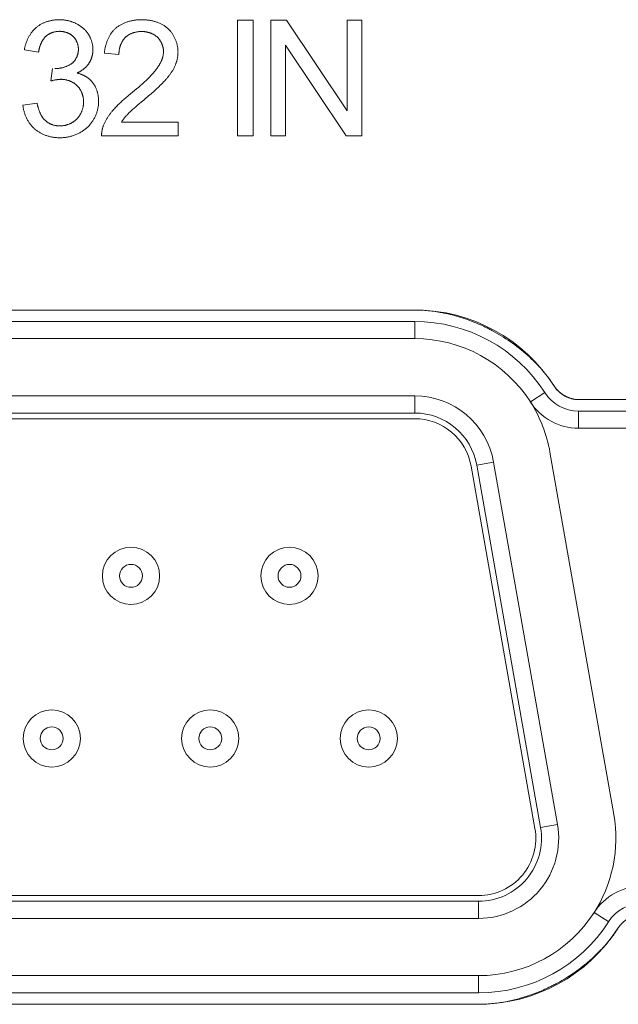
# Model space of a CAD drawing. Header units: millimetres. Extents: x 3925 to 5043, y -86 to 778.
# Tile 277 of 325: x 4814.12 to 4816.73, y 373.09 to 377.4. Entities that reach past the tile are written whole.
import ezdxf

# ---------------------------------------------------------------- set-up
doc = ezdxf.new("R2010")
doc.units = ezdxf.units.MM
doc.header["$LTSCALE"] = 46.255
for name, color, linetype in [('792-87203-MODXF_CONTINUOUS_LINE', 7, 'CONTINUOUS'), ('H30-IO-SHIELDXF_CONTINUOUS_LINE', 7, 'CONTINUOUS'), ('H30K-IO-LABEDXF_CONTINUOUS_LINE', 7, 'CONTINUOUS'), ('H30K-REAR-CODXF_CONTINUOUS_LINE', 7, 'CONTINUOUS'), ('LABEL-IO-H30DXF_CONTINUOUS_LINE', 7, 'CONTINUOUS')]:
    doc.layers.add(name, color=color, linetype=linetype)

msp = doc.modelspace()

# ---------------------------------------------------------------- linework, layer by layer
at = {"layer": '792-87203-MODXF_CONTINUOUS_LINE', "color": 7, "linetype": 'Continuous', "lineweight": 0}
for p, q in [((4815.8448, 375.7523), (4812.6729, 375.7523)), ((4815.8448, 375.6773), (4815.8448, 375.7523)), ((4815.8448, 375.6773), (4812.6729, 375.6773)), ((4812.6729, 375.6523), (4815.8448, 375.6523)), ((4816.1156, 375.45), (4816.1895, 375.463)), ((4816.4685, 373.8805), (4816.1895, 375.463)), ((4816.091, 375.4457), (4816.37, 373.8632)), ((4816.3947, 373.8675), (4816.1156, 375.45)), ((4816.3947, 373.8675), (4816.4685, 373.8805)), ((4816.1238, 373.5698), (4812.3938, 373.5698)), ((4812.3938, 373.5448), (4816.1238, 373.5448)), ((4816.1238, 373.5448), (4816.1238, 373.4698)), ((4812.3938, 373.4698), (4816.1238, 373.4698))]:
    msp.add_line(p, q, dxfattribs=at)
for centre, radius in [((4814.6051, 374.966), 0.125), ((4815.2976, 374.966), 0.125), ((4814.6051, 374.966), 0.05), ((4815.2976, 374.966), 0.05), ((4814.2588, 374.256), 0.125), ((4814.9513, 374.256), 0.125), ((4815.6438, 374.256), 0.125), ((4814.2588, 374.256), 0.05), ((4814.9513, 374.256), 0.05), ((4815.6438, 374.256), 0.05)]:
    msp.add_circle(centre, radius, dxfattribs=at)
for centre, radius, start, end in [((4815.8448, 375.4023), 0.35, 10, 90), ((4815.8448, 375.4023), 0.275, 10, 90), ((4815.8448, 375.4023), 0.25, 10, 90), ((4816.1238, 373.8198), 0.35, 270, 10), ((4816.1238, 373.8198), 0.275, 270, 10), ((4816.1238, 373.8198), 0.25, 270, 10)]:
    msp.add_arc(centre, radius, start, end, dxfattribs=at)
at = {"layer": 'H30-IO-SHIELDXF_CONTINUOUS_LINE', "color": 7, "linetype": 'Continuous', "lineweight": 0}
msp.add_line((4816.4357, 375.5064), (4816.7147, 373.9239), dxfattribs=at)
for centre, start, end in [((4815.8448, 375.4023), 10, 32.7355), ((4816.1238, 373.8198), 326.7158, 10)]:
    msp.add_arc(centre, 0.6, start, end, dxfattribs=at)
at = {"layer": 'H30K-IO-LABEDXF_CONTINUOUS_LINE', "color": 7, "linetype": 'Continuous', "lineweight": 0}
for p, q in [((4815.0711, 376.8881), (4815.0711, 377.3933)), ((4815.0711, 377.3933), (4815.1382, 377.3933)), ((4815.1382, 377.3933), (4815.1382, 376.8881)), ((4815.216, 376.8881), (4815.216, 377.3933)), ((4815.216, 377.3933), (4815.2846, 377.3933)), ((4815.2846, 377.3933), (4815.5497, 376.9967)), ((4815.5497, 376.9967), (4815.5497, 377.3933)), ((4815.5497, 377.3933), (4815.6139, 377.3933)), ((4815.6139, 377.3933), (4815.6139, 376.8881)), ((4814.2012, 377.2529), (4814.1391, 377.2641)), ((4815.2802, 377.2846), (4815.2802, 376.8881)), ((4815.5452, 376.8881), (4815.2802, 377.2846)), ((4814.5522, 377.243), (4814.4887, 377.2493)), ((4814.2551, 377.128), (4814.2621, 377.1823)), ((4814.6294, 377.0935), (4814.6386, 377.1012)), ((4814.6926, 377.0714), (4814.6822, 377.0624)), ((4814.1327, 377.0221), (4814.1948, 377.0306)), ((4814.6354, 377.0231), (4814.628, 377.0169)), ((4814.5632, 376.9474), (4814.8112, 376.9474)), ((4814.8112, 376.9474), (4814.8112, 376.8881)), ((4814.8112, 376.8881), (4814.4767, 376.8881)), ((4815.1382, 376.8881), (4815.0711, 376.8881)), ((4815.2802, 376.8881), (4815.216, 376.8881)), ((4815.6139, 376.8881), (4815.5452, 376.8881)), ((4812.6729, 376.1272), (4815.8448, 376.1272)), ((4816.5604, 375.7359), (4817.3826, 375.7359)), ((4816.1239, 373.0947), (4812.3939, 373.0947))]:
    msp.add_line(p, q, dxfattribs=at)
for points in [[(4814.1908, 377.361), (4814.1932, 377.363), (4814.1957, 377.365), (4814.1982, 377.3668), (4814.2007, 377.3687), (4814.2034, 377.3704), (4814.206, 377.3721), (4814.2087, 377.3737), (4814.2115, 377.3753), (4814.2143, 377.3768), (4814.2171, 377.3783), (4814.2199, 377.3797), (4814.2228, 377.381), (4814.2258, 377.3823), (4814.2287, 377.3835), (4814.2317, 377.3847), (4814.2347, 377.3858), (4814.2378, 377.3868), (4814.2409, 377.3878), (4814.2439, 377.3887), (4814.247, 377.3896), (4814.2502, 377.3904), (4814.2533, 377.3911), (4814.2564, 377.3918), (4814.2596, 377.3924), (4814.2627, 377.393), (4814.2659, 377.3935), (4814.2691, 377.3939), (4814.2722, 377.3943), (4814.2754, 377.3946), (4814.2786, 377.3949), (4814.2817, 377.3951), (4814.2849, 377.3953), (4814.288, 377.3954), (4814.2911, 377.3954)], [(4814.2911, 377.3954), (4814.294, 377.3954), (4814.2969, 377.3953), (4814.2998, 377.3952), (4814.3027, 377.395), (4814.3056, 377.3948), (4814.3086, 377.3945), (4814.3115, 377.3942), (4814.3144, 377.3938), (4814.3173, 377.3934), (4814.3202, 377.393), (4814.3231, 377.3924), (4814.3259, 377.3919), (4814.3288, 377.3913), (4814.3317, 377.3906), (4814.3345, 377.3899), (4814.3373, 377.3892), (4814.3402, 377.3883), (4814.343, 377.3875), (4814.3457, 377.3866), (4814.3485, 377.3856), (4814.3513, 377.3846), (4814.354, 377.3836), (4814.3567, 377.3825), (4814.3593, 377.3813), (4814.362, 377.3801), (4814.3646, 377.3789), (4814.3672, 377.3776)], [(4814.538, 377.358), (4814.5406, 377.3602), (4814.5432, 377.3622), (4814.5459, 377.3643), (4814.5486, 377.3662), (4814.5514, 377.3681), (4814.5543, 377.3699), (4814.5572, 377.3717), (4814.5601, 377.3734), (4814.5631, 377.375), (4814.5662, 377.3765), (4814.5692, 377.378), (4814.5723, 377.3794), (4814.5755, 377.3808), (4814.5787, 377.3821), (4814.5819, 377.3833), (4814.5852, 377.3845), (4814.5884, 377.3856), (4814.5917, 377.3866), (4814.5951, 377.3876), (4814.5984, 377.3885), (4814.6018, 377.3894), (4814.6052, 377.3902), (4814.6086, 377.3909), (4814.612, 377.3916), (4814.6154, 377.3922), (4814.6188, 377.3928), (4814.6222, 377.3933), (4814.6257, 377.3937), (4814.6291, 377.3941), (4814.6325, 377.3944), (4814.636, 377.3947), (4814.6394, 377.395), (4814.6428, 377.3951), (4814.6462, 377.3953), (4814.6496, 377.3954), (4814.6529, 377.3954)], [(4814.6529, 377.3954), (4814.6562, 377.3954), (4814.6595, 377.3953), (4814.6629, 377.3951), (4814.6662, 377.3949), (4814.6696, 377.3947), (4814.673, 377.3944), (4814.6763, 377.394), (4814.6797, 377.3936), (4814.6831, 377.3932), (4814.6865, 377.3926), (4814.6898, 377.392), (4814.6932, 377.3914), (4814.6965, 377.3907), (4814.6999, 377.3899), (4814.7032, 377.3891), (4814.7065, 377.3882), (4814.7098, 377.3873), (4814.7131, 377.3863), (4814.7163, 377.3852), (4814.7195, 377.3841), (4814.7227, 377.3829), (4814.7259, 377.3816), (4814.729, 377.3803), (4814.7321, 377.3789), (4814.7352, 377.3775), (4814.7382, 377.376), (4814.7411, 377.3744), (4814.7441, 377.3728), (4814.747, 377.3711), (4814.7498, 377.3693), (4814.7526, 377.3675), (4814.7553, 377.3656), (4814.758, 377.3636), (4814.7606, 377.3615), (4814.7631, 377.3594), (4814.7656, 377.3573), (4814.768, 377.355)], [(4814.1391, 377.2641), (4814.1397, 377.2672), (4814.1403, 377.2703), (4814.141, 377.2734), (4814.1418, 377.2765), (4814.1426, 377.2796), (4814.1434, 377.2827), (4814.1443, 377.2858), (4814.1453, 377.2888), (4814.1463, 377.2919), (4814.1473, 377.2949), (4814.1485, 377.298), (4814.1496, 377.301), (4814.1508, 377.304), (4814.1521, 377.307), (4814.1534, 377.3099), (4814.1548, 377.3128), (4814.1562, 377.3157), (4814.1577, 377.3186), (4814.1592, 377.3215), (4814.1608, 377.3243), (4814.1625, 377.327), (4814.1642, 377.3298), (4814.1659, 377.3325), (4814.1677, 377.3351), (4814.1695, 377.3377), (4814.1714, 377.3403), (4814.1734, 377.3428), (4814.1754, 377.3453), (4814.1774, 377.3477), (4814.1795, 377.3501), (4814.1817, 377.3524), (4814.1839, 377.3546), (4814.1861, 377.3568), (4814.1885, 377.359), (4814.1908, 377.361)], [(4814.3672, 377.3776), (4814.3693, 377.3765), (4814.3714, 377.3754), (4814.3736, 377.3742), (4814.3756, 377.373), (4814.3777, 377.3717), (4814.3798, 377.3704), (4814.3818, 377.3691), (4814.3838, 377.3677), (4814.3858, 377.3663), (4814.3878, 377.3649), (4814.3897, 377.3634), (4814.3916, 377.3619), (4814.3935, 377.3603), (4814.3954, 377.3588), (4814.3972, 377.3572), (4814.399, 377.3555), (4814.4008, 377.3538), (4814.4025, 377.3521), (4814.4043, 377.3504), (4814.4059, 377.3486), (4814.4076, 377.3468), (4814.4092, 377.345), (4814.4107, 377.3431), (4814.4122, 377.3413), (4814.4137, 377.3394), (4814.4152, 377.3374), (4814.4166, 377.3355), (4814.4179, 377.3335), (4814.4192, 377.3314), (4814.4205, 377.3294)], [(4814.4887, 377.2493), (4814.4891, 377.2525), (4814.4894, 377.2556), (4814.4898, 377.2588), (4814.4903, 377.2619), (4814.4908, 377.2651), (4814.4914, 377.2683), (4814.492, 377.2714), (4814.4927, 377.2746), (4814.4934, 377.2777), (4814.4942, 377.2809), (4814.495, 377.2841), (4814.4959, 377.2872), (4814.4968, 377.2903), (4814.4978, 377.2934), (4814.4988, 377.2965), (4814.4999, 377.2996), (4814.5011, 377.3026), (4814.5023, 377.3057), (4814.5035, 377.3087), (4814.5048, 377.3117), (4814.5062, 377.3146), (4814.5076, 377.3175), (4814.5091, 377.3204), (4814.5106, 377.3232), (4814.5122, 377.326), (4814.5139, 377.3288), (4814.5156, 377.3315), (4814.5173, 377.3342), (4814.5191, 377.3368), (4814.521, 377.3394), (4814.5229, 377.3419), (4814.5249, 377.3444), (4814.5269, 377.3468), (4814.529, 377.3492), (4814.5312, 377.3515), (4814.5334, 377.3537), (4814.5357, 377.3559), (4814.538, 377.358)], [(4814.768, 377.355), (4814.7702, 377.3529), (4814.7724, 377.3506), (4814.7746, 377.3483), (4814.7766, 377.346), (4814.7786, 377.3435), (4814.7806, 377.3411), (4814.7825, 377.3385), (4814.7844, 377.3359), (4814.7862, 377.3333), (4814.7879, 377.3306), (4814.7896, 377.3279), (4814.7912, 377.3251), (4814.7928, 377.3223), (4814.7943, 377.3195), (4814.7958, 377.3166), (4814.7971, 377.3137), (4814.7985, 377.3107), (4814.7997, 377.3077), (4814.8009, 377.3047), (4814.802, 377.3017), (4814.8031, 377.2986), (4814.8041, 377.2956), (4814.805, 377.2925), (4814.8059, 377.2894), (4814.8067, 377.2863), (4814.8074, 377.2832), (4814.808, 377.28), (4814.8086, 377.2769), (4814.8091, 377.2737), (4814.8095, 377.2706), (4814.8098, 377.2675), (4814.8101, 377.2643), (4814.8103, 377.2612), (4814.8104, 377.2581), (4814.8105, 377.255)], [(4814.2322, 377.3216), (4814.2308, 377.3202), (4814.2293, 377.3187), (4814.228, 377.3172), (4814.2266, 377.3157), (4814.2253, 377.3141), (4814.224, 377.3125), (4814.2228, 377.3109), (4814.2216, 377.3092), (4814.2205, 377.3075), (4814.2194, 377.3058), (4814.2183, 377.304), (4814.2172, 377.3022), (4814.2162, 377.3004), (4814.2152, 377.2986), (4814.2143, 377.2967), (4814.2134, 377.2949), (4814.2125, 377.293), (4814.2117, 377.291), (4814.2108, 377.2891), (4814.2101, 377.2872), (4814.2093, 377.2852), (4814.2086, 377.2832), (4814.2079, 377.2812), (4814.2072, 377.2792), (4814.2066, 377.2772), (4814.206, 377.2752), (4814.2054, 377.2732), (4814.2049, 377.2712), (4814.2044, 377.2691), (4814.2039, 377.2671), (4814.2034, 377.265), (4814.203, 377.263), (4814.2026, 377.261), (4814.2022, 377.2589), (4814.2018, 377.2569), (4814.2015, 377.2549), (4814.2012, 377.2529)], [(4814.2926, 377.3446), (4814.2908, 377.3446), (4814.2889, 377.3445), (4814.2871, 377.3444), (4814.2852, 377.3443), (4814.2833, 377.3441), (4814.2815, 377.3439), (4814.2796, 377.3436), (4814.2777, 377.3433), (4814.2758, 377.343), (4814.274, 377.3426), (4814.2721, 377.3422), (4814.2703, 377.3418), (4814.2684, 377.3413), (4814.2666, 377.3408), (4814.2647, 377.3402), (4814.2629, 377.3396), (4814.2611, 377.339), (4814.2593, 377.3383), (4814.2575, 377.3376), (4814.2558, 377.3369), (4814.254, 377.3361), (4814.2523, 377.3353), (4814.2506, 377.3345), (4814.2489, 377.3336), (4814.2473, 377.3327), (4814.2456, 377.3317), (4814.244, 377.3307), (4814.2424, 377.3297), (4814.2409, 377.3287), (4814.2394, 377.3276), (4814.2379, 377.3265), (4814.2364, 377.3253), (4814.235, 377.3241), (4814.2336, 377.3229), (4814.2322, 377.3216)], [(4814.3523, 377.3222), (4814.351, 377.3234), (4814.3497, 377.3246), (4814.3483, 377.3258), (4814.3469, 377.3269), (4814.3455, 377.328), (4814.344, 377.329), (4814.3426, 377.33), (4814.341, 377.331), (4814.3395, 377.332), (4814.3379, 377.3329), (4814.3364, 377.3337), (4814.3348, 377.3346), (4814.3331, 377.3354), (4814.3315, 377.3362), (4814.3298, 377.3369), (4814.3281, 377.3376), (4814.3264, 377.3383), (4814.3247, 377.3389), (4814.323, 377.3396), (4814.3212, 377.3401), (4814.3195, 377.3407), (4814.3177, 377.3412), (4814.3159, 377.3416), (4814.3142, 377.3421), (4814.3124, 377.3425), (4814.3106, 377.3428), (4814.3088, 377.3432), (4814.307, 377.3435), (4814.3052, 377.3437), (4814.3034, 377.344), (4814.3016, 377.3441), (4814.2998, 377.3443), (4814.298, 377.3444), (4814.2962, 377.3445), (4814.2944, 377.3446), (4814.2926, 377.3446)], [(4814.3754, 377.2658), (4814.3754, 377.2675), (4814.3754, 377.2693), (4814.3753, 377.271), (4814.3751, 377.2728), (4814.3749, 377.2746), (4814.3747, 377.2763), (4814.3744, 377.2781), (4814.3741, 377.2799), (4814.3738, 377.2816), (4814.3734, 377.2834), (4814.373, 377.2851), (4814.3725, 377.2869), (4814.372, 377.2886), (4814.3715, 377.2904), (4814.3709, 377.2921), (4814.3703, 377.2938), (4814.3697, 377.2955), (4814.369, 377.2972), (4814.3683, 377.2988), (4814.3675, 377.3005), (4814.3667, 377.3021), (4814.3659, 377.3037), (4814.3651, 377.3053), (4814.3642, 377.3069), (4814.3633, 377.3084), (4814.3623, 377.3099), (4814.3613, 377.3114), (4814.3603, 377.3129), (4814.3592, 377.3143), (4814.3582, 377.3157), (4814.357, 377.3171), (4814.3559, 377.3184), (4814.3547, 377.3197), (4814.3535, 377.321), (4814.3523, 377.3222)], [(4814.4205, 377.3294), (4814.4217, 377.3273), (4814.4229, 377.3252), (4814.424, 377.3231), (4814.4252, 377.3209), (4814.4262, 377.3187), (4814.4273, 377.3165), (4814.4283, 377.3143), (4814.4292, 377.312), (4814.4301, 377.3097), (4814.431, 377.3074), (4814.4318, 377.3051), (4814.4326, 377.3028), (4814.4334, 377.3005), (4814.4341, 377.2981), (4814.4347, 377.2957), (4814.4353, 377.2934), (4814.4359, 377.291), (4814.4364, 377.2886), (4814.4369, 377.2862), (4814.4373, 377.2838), (4814.4377, 377.2813), (4814.438, 377.2789), (4814.4383, 377.2765), (4814.4385, 377.2741), (4814.4387, 377.2716), (4814.4388, 377.2692), (4814.4389, 377.2668), (4814.4389, 377.2644)], [(4814.5795, 377.3171), (4814.5781, 377.3156), (4814.5767, 377.314), (4814.5753, 377.3125), (4814.574, 377.3109), (4814.5727, 377.3092), (4814.5714, 377.3075), (4814.5702, 377.3058), (4814.5691, 377.3041), (4814.5679, 377.3023), (4814.5669, 377.3005), (4814.5658, 377.2986), (4814.5648, 377.2967), (4814.5639, 377.2948), (4814.5629, 377.2929), (4814.5621, 377.291), (4814.5612, 377.289), (4814.5604, 377.287), (4814.5597, 377.285), (4814.5589, 377.283), (4814.5583, 377.2809), (4814.5576, 377.2788), (4814.557, 377.2768), (4814.5564, 377.2747), (4814.5559, 377.2726), (4814.5554, 377.2705), (4814.5549, 377.2684), (4814.5545, 377.2662), (4814.5541, 377.2641), (4814.5538, 377.262), (4814.5535, 377.2599), (4814.5532, 377.2577), (4814.553, 377.2556), (4814.5528, 377.2535), (4814.5526, 377.2514), (4814.5524, 377.2493), (4814.5523, 377.2472), (4814.5523, 377.2451), (4814.5522, 377.243)], [(4814.6515, 377.3439), (4814.6494, 377.3438), (4814.6473, 377.3438), (4814.6452, 377.3437), (4814.6431, 377.3435), (4814.641, 377.3434), (4814.6389, 377.3432), (4814.6368, 377.3429), (4814.6347, 377.3426), (4814.6325, 377.3423), (4814.6304, 377.3419), (4814.6283, 377.3415), (4814.6262, 377.3411), (4814.6241, 377.3406), (4814.622, 377.3401), (4814.6199, 377.3395), (4814.6178, 377.3389), (4814.6158, 377.3383), (4814.6137, 377.3376), (4814.6117, 377.3369), (4814.6097, 377.3361), (4814.6077, 377.3353), (4814.6057, 377.3345), (4814.6038, 377.3336), (4814.6018, 377.3327), (4814.5999, 377.3317), (4814.5981, 377.3307), (4814.5962, 377.3297), (4814.5944, 377.3286), (4814.5926, 377.3275), (4814.5908, 377.3263), (4814.5891, 377.3251), (4814.5874, 377.3239), (4814.5857, 377.3226), (4814.5841, 377.3213), (4814.5826, 377.3199), (4814.581, 377.3185), (4814.5795, 377.3171)], [(4814.7205, 377.3186), (4814.719, 377.32), (4814.7175, 377.3213), (4814.7159, 377.3226), (4814.7143, 377.3239), (4814.7126, 377.3251), (4814.711, 377.3263), (4814.7092, 377.3275), (4814.7075, 377.3286), (4814.7057, 377.3297), (4814.7039, 377.3307), (4814.7021, 377.3317), (4814.7002, 377.3327), (4814.6983, 377.3336), (4814.6964, 377.3344), (4814.6945, 377.3353), (4814.6925, 377.3361), (4814.6905, 377.3368), (4814.6886, 377.3376), (4814.6865, 377.3382), (4814.6845, 377.3389), (4814.6825, 377.3395), (4814.6805, 377.3401), (4814.6784, 377.3406), (4814.6763, 377.3411), (4814.6743, 377.3415), (4814.6722, 377.3419), (4814.6701, 377.3423), (4814.668, 377.3426), (4814.666, 377.3429), (4814.6639, 377.3432), (4814.6618, 377.3434), (4814.6597, 377.3435), (4814.6577, 377.3437), (4814.6556, 377.3438), (4814.6535, 377.3438), (4814.6515, 377.3439)], [(4814.747, 377.2564), (4814.7469, 377.2583), (4814.7469, 377.2603), (4814.7467, 377.2622), (4814.7466, 377.2642), (4814.7464, 377.2661), (4814.7461, 377.2681), (4814.7458, 377.27), (4814.7454, 377.272), (4814.745, 377.2739), (4814.7446, 377.2758), (4814.7441, 377.2778), (4814.7435, 377.2797), (4814.743, 377.2816), (4814.7423, 377.2835), (4814.7417, 377.2854), (4814.741, 377.2873), (4814.7402, 377.2892), (4814.7394, 377.291), (4814.7386, 377.2928), (4814.7378, 377.2946), (4814.7369, 377.2964), (4814.7359, 377.2982), (4814.7349, 377.3), (4814.7339, 377.3017), (4814.7329, 377.3034), (4814.7318, 377.305), (4814.7307, 377.3067), (4814.7295, 377.3083), (4814.7283, 377.3099), (4814.7271, 377.3114), (4814.7259, 377.3129), (4814.7246, 377.3144), (4814.7232, 377.3158), (4814.7219, 377.3172), (4814.7205, 377.3186)], [(4814.3437, 377.2023), (4814.3451, 377.2032), (4814.3465, 377.2042), (4814.3478, 377.2053), (4814.3491, 377.2063), (4814.3504, 377.2075), (4814.3517, 377.2086), (4814.3529, 377.2098), (4814.3541, 377.2111), (4814.3553, 377.2123), (4814.3565, 377.2137), (4814.3576, 377.215), (4814.3587, 377.2164), (4814.3597, 377.2178), (4814.3607, 377.2192), (4814.3617, 377.2207), (4814.3627, 377.2222), (4814.3636, 377.2237), (4814.3645, 377.2252), (4814.3654, 377.2268), (4814.3662, 377.2284), (4814.367, 377.23), (4814.3678, 377.2316), (4814.3685, 377.2333), (4814.3692, 377.2349), (4814.3699, 377.2366), (4814.3705, 377.2383), (4814.3711, 377.24), (4814.3716, 377.2417), (4814.3721, 377.2434), (4814.3726, 377.2451), (4814.3731, 377.2468), (4814.3735, 377.2486), (4814.3738, 377.2503), (4814.3742, 377.252), (4814.3745, 377.2538), (4814.3747, 377.2555), (4814.3749, 377.2572), (4814.3751, 377.2589), (4814.3753, 377.2607), (4814.3754, 377.2624), (4814.3754, 377.2641), (4814.3754, 377.2658)], [(4814.4389, 377.2644), (4814.4389, 377.2622), (4814.4389, 377.2601), (4814.4387, 377.258), (4814.4386, 377.2558), (4814.4384, 377.2537), (4814.4382, 377.2515), (4814.4379, 377.2494), (4814.4375, 377.2472), (4814.4372, 377.2451), (4814.4368, 377.2429), (4814.4363, 377.2408), (4814.4358, 377.2387), (4814.4353, 377.2366), (4814.4347, 377.2345), (4814.4341, 377.2324), (4814.4334, 377.2303), (4814.4327, 377.2282), (4814.432, 377.2262), (4814.4312, 377.2242), (4814.4304, 377.2221), (4814.4296, 377.2201), (4814.4287, 377.2182), (4814.4278, 377.2162), (4814.4268, 377.2143), (4814.4258, 377.2124), (4814.4248, 377.2105), (4814.4237, 377.2086), (4814.4226, 377.2068), (4814.4214, 377.205)], [(4814.7177, 377.1816), (4814.719, 377.1834), (4814.7203, 377.1852), (4814.7216, 377.1871), (4814.7229, 377.1889), (4814.7242, 377.1908), (4814.7254, 377.1927), (4814.7266, 377.1947), (4814.7278, 377.1966), (4814.729, 377.1986), (4814.7301, 377.2006), (4814.7313, 377.2026), (4814.7324, 377.2046), (4814.7334, 377.2066), (4814.7345, 377.2087), (4814.7355, 377.2107), (4814.7365, 377.2128), (4814.7374, 377.2149), (4814.7383, 377.217), (4814.7392, 377.2191), (4814.74, 377.2213), (4814.7408, 377.2234), (4814.7416, 377.2255), (4814.7423, 377.2277), (4814.7429, 377.2299), (4814.7435, 377.232), (4814.7441, 377.2342), (4814.7446, 377.2364), (4814.7451, 377.2386), (4814.7455, 377.2408), (4814.7459, 377.243), (4814.7462, 377.2453), (4814.7465, 377.2475), (4814.7467, 377.2497), (4814.7468, 377.2519), (4814.7469, 377.2541), (4814.747, 377.2564)], [(4814.8105, 377.255), (4814.8104, 377.2524), (4814.8104, 377.2499), (4814.8103, 377.2473), (4814.8101, 377.2448), (4814.8099, 377.2422), (4814.8096, 377.2397), (4814.8094, 377.2372), (4814.809, 377.2346), (4814.8086, 377.2321), (4814.8082, 377.2296), (4814.8077, 377.2271), (4814.8072, 377.2245), (4814.8067, 377.222), (4814.8061, 377.2195), (4814.8055, 377.2171), (4814.8048, 377.2146), (4814.8041, 377.2121), (4814.8033, 377.2097), (4814.8025, 377.2073), (4814.8017, 377.2048), (4814.8008, 377.2024), (4814.7999, 377.2001), (4814.799, 377.1977), (4814.798, 377.1954)], [(4814.2721, 377.1816), (4814.2746, 377.1816), (4814.2772, 377.1817), (4814.2798, 377.1818), (4814.2824, 377.182), (4814.285, 377.1822), (4814.2876, 377.1825), (4814.2902, 377.1828), (4814.2927, 377.1832), (4814.2953, 377.1836), (4814.2979, 377.1841), (4814.3005, 377.1846), (4814.303, 377.1852), (4814.3056, 377.1858), (4814.3081, 377.1865), (4814.3106, 377.1872), (4814.3131, 377.188), (4814.3156, 377.1888), (4814.3181, 377.1897), (4814.3206, 377.1906), (4814.323, 377.1916), (4814.3254, 377.1926), (4814.3278, 377.1936), (4814.3301, 377.1947), (4814.3325, 377.1959), (4814.3348, 377.1971), (4814.3371, 377.1983), (4814.3393, 377.1996), (4814.3415, 377.2009), (4814.3437, 377.2023)], [(4814.4214, 377.205), (4814.4202, 377.2032), (4814.4189, 377.2014), (4814.4176, 377.1997), (4814.4163, 377.1979), (4814.4149, 377.1962), (4814.4135, 377.1946), (4814.4121, 377.1929), (4814.4106, 377.1913), (4814.409, 377.1897), (4814.4075, 377.1882), (4814.4059, 377.1867), (4814.4043, 377.1852), (4814.4026, 377.1837), (4814.4009, 377.1822), (4814.3992, 377.1808), (4814.3975, 377.1795), (4814.3958, 377.1781), (4814.394, 377.1768), (4814.3922, 377.1755), (4814.3904, 377.1742), (4814.3885, 377.173), (4814.3867, 377.1718), (4814.3848, 377.1706), (4814.3829, 377.1694), (4814.381, 377.1683), (4814.3791, 377.1673), (4814.3771, 377.1662), (4814.3752, 377.1652), (4814.3733, 377.1642), (4814.3713, 377.1632), (4814.3693, 377.1623)], [(4814.6386, 377.1012), (4814.6431, 377.1051), (4814.6477, 377.109), (4814.6522, 377.1129), (4814.6567, 377.1168), (4814.6611, 377.1208), (4814.6655, 377.1248), (4814.6699, 377.1289), (4814.6742, 377.133), (4814.6785, 377.1371), (4814.6827, 377.1413), (4814.6869, 377.1455), (4814.691, 377.1498), (4814.695, 377.1542), (4814.699, 377.1586), (4814.7029, 377.163), (4814.7067, 377.1676), (4814.7105, 377.1722), (4814.7141, 377.1768), (4814.7177, 377.1816)], [(4814.798, 377.1954), (4814.7968, 377.1926), (4814.7956, 377.1899), (4814.7943, 377.1872), (4814.793, 377.1846), (4814.7916, 377.1819), (4814.7902, 377.1793), (4814.7888, 377.1767), (4814.7873, 377.1741), (4814.7857, 377.1716), (4814.7841, 377.1691), (4814.7825, 377.1665), (4814.7809, 377.1641), (4814.7792, 377.1616), (4814.7774, 377.1591), (4814.7757, 377.1567), (4814.7739, 377.1543), (4814.7721, 377.1519), (4814.7703, 377.1495), (4814.7684, 377.1472), (4814.7665, 377.1449), (4814.7646, 377.1426), (4814.7627, 377.1403), (4814.7608, 377.138), (4814.7588, 377.1357), (4814.7569, 377.1335)], [(4814.299, 377.1349), (4814.2971, 377.1349), (4814.2953, 377.1348), (4814.2935, 377.1348), (4814.2916, 377.1347), (4814.2898, 377.1345), (4814.2879, 377.1343), (4814.2861, 377.1342), (4814.2842, 377.1339), (4814.2824, 377.1337), (4814.2806, 377.1334), (4814.2787, 377.1331), (4814.2769, 377.1328), (4814.2751, 377.1325), (4814.2732, 377.1322), (4814.2714, 377.1318), (4814.2696, 377.1314), (4814.2678, 377.131), (4814.266, 377.1306), (4814.2641, 377.1302), (4814.2623, 377.1298), (4814.2605, 377.1293), (4814.2587, 377.1289), (4814.2551, 377.128)], [(4814.37, 377.1072), (4814.3685, 377.1086), (4814.3669, 377.1101), (4814.3653, 377.1115), (4814.3637, 377.1128), (4814.362, 377.1141), (4814.3603, 377.1154), (4814.3585, 377.1167), (4814.3567, 377.1179), (4814.3549, 377.119), (4814.353, 377.1202), (4814.3512, 377.1213), (4814.3492, 377.1223), (4814.3473, 377.1233), (4814.3453, 377.1243), (4814.3434, 377.1252), (4814.3413, 377.1261), (4814.3393, 377.1269), (4814.3373, 377.1277), (4814.3352, 377.1285), (4814.3331, 377.1292), (4814.331, 377.1299), (4814.3289, 377.1305), (4814.3268, 377.1311), (4814.3247, 377.1317), (4814.3226, 377.1322), (4814.3204, 377.1327), (4814.3183, 377.1331), (4814.3161, 377.1335), (4814.314, 377.1338), (4814.3118, 377.1341), (4814.3097, 377.1343), (4814.3075, 377.1345), (4814.3054, 377.1347), (4814.3033, 377.1348), (4814.3011, 377.1349), (4814.299, 377.1349)], [(4814.3693, 377.1623), (4814.3717, 377.1617), (4814.374, 377.1611), (4814.3763, 377.1605), (4814.3787, 377.1598), (4814.381, 377.159), (4814.3833, 377.1583), (4814.3856, 377.1574), (4814.3879, 377.1565), (4814.3902, 377.1556), (4814.3925, 377.1547), (4814.3948, 377.1536), (4814.397, 377.1526), (4814.3992, 377.1515), (4814.4014, 377.1504), (4814.4036, 377.1492), (4814.4058, 377.148), (4814.4079, 377.1467), (4814.41, 377.1454), (4814.4121, 377.144), (4814.4141, 377.1427), (4814.4162, 377.1412), (4814.4181, 377.1398), (4814.4201, 377.1383), (4814.422, 377.1368), (4814.4239, 377.1352), (4814.4257, 377.1336), (4814.4275, 377.1319), (4814.4293, 377.1302), (4814.431, 377.1285), (4814.4327, 377.1268), (4814.4343, 377.125), (4814.4359, 377.1231), (4814.4375, 377.1213), (4814.4389, 377.1194)], [(4814.7569, 377.1335), (4814.7522, 377.1284), (4814.7476, 377.1234), (4814.7428, 377.1184), (4814.738, 377.1135), (4814.7331, 377.1087), (4814.7282, 377.1039), (4814.7232, 377.0991), (4814.7182, 377.0944), (4814.7132, 377.0898), (4814.7081, 377.0851), (4814.7029, 377.0805), (4814.6978, 377.076), (4814.6926, 377.0714)], [(4814.398, 377.0366), (4814.398, 377.0387), (4814.3979, 377.0408), (4814.3978, 377.043), (4814.3977, 377.0451), (4814.3974, 377.0472), (4814.3972, 377.0494), (4814.3969, 377.0515), (4814.3966, 377.0537), (4814.3962, 377.0558), (4814.3957, 377.0579), (4814.3953, 377.0601), (4814.3948, 377.0622), (4814.3942, 377.0643), (4814.3936, 377.0664), (4814.3929, 377.0685), (4814.3923, 377.0706), (4814.3915, 377.0726), (4814.3908, 377.0747), (4814.3899, 377.0767), (4814.3891, 377.0787), (4814.3882, 377.0807), (4814.3873, 377.0827), (4814.3863, 377.0846), (4814.3853, 377.0866), (4814.3842, 377.0885), (4814.3831, 377.0903), (4814.382, 377.0922), (4814.3808, 377.094), (4814.3796, 377.0958), (4814.3783, 377.0975), (4814.377, 377.0992), (4814.3757, 377.1009), (4814.3743, 377.1025), (4814.3729, 377.1041), (4814.3715, 377.1056), (4814.37, 377.1072)], [(4814.4389, 377.1194), (4814.4404, 377.1174), (4814.4419, 377.1153), (4814.4433, 377.1132), (4814.4446, 377.1111), (4814.4459, 377.1089), (4814.4472, 377.1067), (4814.4483, 377.1045), (4814.4495, 377.1022), (4814.4506, 377.1), (4814.4516, 377.0976), (4814.4527, 377.0953), (4814.4536, 377.0929), (4814.4545, 377.0906), (4814.4554, 377.0881), (4814.4562, 377.0857), (4814.457, 377.0833), (4814.4577, 377.0808), (4814.4584, 377.0783), (4814.4591, 377.0758), (4814.4597, 377.0733), (4814.4602, 377.0708), (4814.4607, 377.0683), (4814.4612, 377.0658), (4814.4616, 377.0632), (4814.462, 377.0607), (4814.4623, 377.0581), (4814.4626, 377.0556), (4814.4629, 377.0531), (4814.4631, 377.0505), (4814.4633, 377.048), (4814.4634, 377.0454), (4814.4635, 377.0429), (4814.4636, 377.0404), (4814.4636, 377.0379)], [(4814.5936, 377.0639), (4814.6022, 377.071), (4814.6294, 377.0935)], [(4814.5253, 376.9984), (4814.529, 377.0026), (4814.5327, 377.0067), (4814.5365, 377.0108), (4814.5403, 377.0149), (4814.5442, 377.0188), (4814.5481, 377.0228), (4814.5521, 377.0267), (4814.5561, 377.0306), (4814.5601, 377.0344), (4814.5642, 377.0382), (4814.5683, 377.042), (4814.5725, 377.0457), (4814.5767, 377.0494), (4814.5809, 377.0531), (4814.5851, 377.0567), (4814.5893, 377.0603), (4814.5936, 377.0639)], [(4814.6612, 377.0446), (4814.6502, 377.0354), (4814.6354, 377.0231)], [(4814.6822, 377.0624), (4814.6665, 377.049), (4814.6612, 377.0446)], [(4814.1829, 376.9194), (4814.1805, 376.9216), (4814.1781, 376.924), (4814.1757, 376.9264), (4814.1734, 376.9289), (4814.1711, 376.9315), (4814.1689, 376.9341), (4814.1668, 376.9367), (4814.1647, 376.9395), (4814.1627, 376.9422), (4814.1607, 376.9451), (4814.1588, 376.9479), (4814.1569, 376.9509), (4814.1551, 376.9538), (4814.1534, 376.9568), (4814.1517, 376.9599), (4814.1501, 376.963), (4814.1486, 376.9661), (4814.1471, 376.9692), (4814.1457, 376.9724), (4814.1444, 376.9756), (4814.1431, 376.9789), (4814.1419, 376.9821), (4814.1407, 376.9854), (4814.1396, 376.9887), (4814.1386, 376.992), (4814.1377, 376.9953), (4814.1368, 376.9987), (4814.136, 377.002), (4814.1353, 377.0053), (4814.1346, 377.0087), (4814.134, 377.0121), (4814.1335, 377.0154), (4814.1331, 377.0188), (4814.1327, 377.0221)], [(4814.1948, 377.0306), (4814.1953, 377.0284), (4814.1958, 377.0261), (4814.1963, 377.0239), (4814.1968, 377.0216), (4814.1973, 377.0193), (4814.1979, 377.0171), (4814.1985, 377.0148), (4814.1991, 377.0126), (4814.1998, 377.0103), (4814.2004, 377.008), (4814.2011, 377.0058), (4814.2018, 377.0036), (4814.2026, 377.0013), (4814.2034, 376.9991), (4814.2042, 376.9969), (4814.205, 376.9947), (4814.2059, 376.9925), (4814.2068, 376.9903), (4814.2077, 376.9882), (4814.2087, 376.9861), (4814.2097, 376.984), (4814.2107, 376.9819), (4814.2118, 376.9798), (4814.2129, 376.9778), (4814.214, 376.9758), (4814.2152, 376.9738), (4814.2165, 376.9719), (4814.2177, 376.9699), (4814.219, 376.9681), (4814.2204, 376.9662), (4814.2218, 376.9644), (4814.2232, 376.9626), (4814.2247, 376.9609), (4814.2262, 376.9592), (4814.2278, 376.9576), (4814.2294, 376.956), (4814.231, 376.9544)], [(4814.368, 376.9615), (4814.3696, 376.9631), (4814.3712, 376.9648), (4814.3727, 376.9666), (4814.3742, 376.9684), (4814.3757, 376.9702), (4814.3771, 376.9721), (4814.3784, 376.974), (4814.3797, 376.976), (4814.381, 376.978), (4814.3823, 376.98), (4814.3835, 376.9821), (4814.3846, 376.9842), (4814.3857, 376.9863), (4814.3868, 376.9884), (4814.3878, 376.9906), (4814.3888, 376.9928), (4814.3897, 376.995), (4814.3906, 376.9972), (4814.3914, 376.9995), (4814.3922, 377.0017), (4814.3929, 377.004), (4814.3936, 377.0063), (4814.3943, 377.0086), (4814.3948, 377.0109), (4814.3954, 377.0133), (4814.3959, 377.0156), (4814.3963, 377.0179), (4814.3967, 377.0203), (4814.3971, 377.0226), (4814.3974, 377.025), (4814.3976, 377.0273), (4814.3978, 377.0296), (4814.3979, 377.032), (4814.398, 377.0343), (4814.398, 377.0366)], [(4814.4636, 377.0379), (4814.4636, 377.0344), (4814.4634, 377.0309), (4814.4632, 377.0274), (4814.4629, 377.0238), (4814.4625, 377.0203), (4814.462, 377.0168), (4814.4614, 377.0133), (4814.4608, 377.0097), (4814.46, 377.0062), (4814.4592, 377.0027), (4814.4583, 376.9992), (4814.4573, 376.9958), (4814.4563, 376.9923), (4814.4551, 376.9889), (4814.4539, 376.9854), (4814.4526, 376.9821), (4814.4513, 376.9787), (4814.4498, 376.9753), (4814.4483, 376.972), (4814.4468, 376.9688), (4814.4451, 376.9655), (4814.4434, 376.9623), (4814.4416, 376.9592), (4814.4398, 376.9561), (4814.4379, 376.953), (4814.4359, 376.95), (4814.4338, 376.9471), (4814.4317, 376.9442), (4814.4296, 376.9413), (4814.4274, 376.9385), (4814.4251, 376.9358), (4814.4228, 376.9331), (4814.4204, 376.9306), (4814.4179, 376.928), (4814.4154, 376.9256)], [(4814.628, 377.0169), (4814.6244, 377.0138), (4814.6208, 377.0107), (4814.6171, 377.0075), (4814.6136, 377.0043), (4814.61, 377.0011), (4814.6065, 376.9978), (4814.603, 376.9945), (4814.5995, 376.9912), (4814.5961, 376.9879), (4814.5927, 376.9844), (4814.5894, 376.981)], [(4814.2938, 376.9311), (4814.2961, 376.9312), (4814.2984, 376.9312), (4814.3007, 376.9314), (4814.303, 376.9316), (4814.3054, 376.9318), (4814.3077, 376.9321), (4814.31, 376.9325), (4814.3123, 376.9329), (4814.3146, 376.9333), (4814.3169, 376.9338), (4814.3192, 376.9344), (4814.3215, 376.935), (4814.3238, 376.9356), (4814.3261, 376.9363), (4814.3283, 376.9371), (4814.3306, 376.9379), (4814.3328, 376.9387), (4814.335, 376.9396), (4814.3372, 376.9406), (4814.3393, 376.9415), (4814.3415, 376.9426), (4814.3436, 376.9436), (4814.3457, 376.9448), (4814.3477, 376.9459), (4814.3498, 376.9471), (4814.3518, 376.9484), (4814.3537, 376.9497), (4814.3557, 376.951), (4814.3575, 376.9524), (4814.3594, 376.9538), (4814.3612, 376.9552), (4814.363, 376.9567), (4814.3647, 376.9583), (4814.3664, 376.9598), (4814.368, 376.9615)], [(4814.484, 376.9312), (4814.4852, 376.9343), (4814.4865, 376.9373), (4814.4878, 376.9404), (4814.4891, 376.9434), (4814.4905, 376.9463), (4814.492, 376.9493), (4814.4935, 376.9522), (4814.4951, 376.9551), (4814.4967, 376.958), (4814.4983, 376.9609), (4814.5, 376.9637), (4814.5017, 376.9666), (4814.5035, 376.9693), (4814.5053, 376.9721), (4814.5072, 376.9749), (4814.5091, 376.9776), (4814.511, 376.9803), (4814.5129, 376.9829), (4814.5149, 376.9856), (4814.517, 376.9882), (4814.519, 376.9908), (4814.5211, 376.9933), (4814.5232, 376.9959), (4814.5253, 376.9984)], [(4814.5894, 376.981), (4814.5878, 376.9793), (4814.5862, 376.9775), (4814.5846, 376.9757), (4814.583, 376.974), (4814.5815, 376.9722), (4814.5799, 376.9704), (4814.5784, 376.9685), (4814.5769, 376.9667), (4814.5754, 376.9648), (4814.574, 376.963), (4814.5725, 376.9611), (4814.5711, 376.9592), (4814.5697, 376.9572), (4814.5684, 376.9553), (4814.567, 376.9533), (4814.5657, 376.9514), (4814.5645, 376.9494), (4814.5632, 376.9474)], [(4814.2934, 376.8796), (4814.29, 376.8796), (4814.2866, 376.8797), (4814.2833, 376.8799), (4814.2799, 376.8801), (4814.2765, 376.8804), (4814.2731, 376.8808), (4814.2697, 376.8812), (4814.2662, 376.8817), (4814.2628, 376.8823), (4814.2594, 376.8829), (4814.2561, 376.8836), (4814.2527, 376.8843), (4814.2493, 376.8852), (4814.246, 376.886), (4814.2426, 376.887), (4814.2393, 376.888), (4814.236, 376.8891), (4814.2327, 376.8902), (4814.2295, 376.8914), (4814.2263, 376.8927), (4814.2231, 376.894), (4814.2199, 376.8954), (4814.2168, 376.8969), (4814.2137, 376.8984), (4814.2107, 376.9), (4814.2077, 376.9017), (4814.2047, 376.9034), (4814.2018, 376.9051), (4814.199, 376.907), (4814.1961, 376.9089), (4814.1934, 376.9109), (4814.1907, 376.9129), (4814.188, 376.915), (4814.1855, 376.9171), (4814.1829, 376.9194)], [(4814.231, 376.9544), (4814.2325, 376.9531), (4814.234, 376.9518), (4814.2356, 376.9506), (4814.2372, 376.9494), (4814.2388, 376.9482), (4814.2404, 376.9471), (4814.2421, 376.946), (4814.2438, 376.9449), (4814.2455, 376.9439), (4814.2473, 376.9429), (4814.2491, 376.942), (4814.2509, 376.9411), (4814.2527, 376.9402), (4814.2546, 376.9394), (4814.2565, 376.9386), (4814.2583, 376.9378), (4814.2603, 376.9371), (4814.2622, 376.9365), (4814.2641, 376.9358), (4814.2661, 376.9352), (4814.268, 376.9347), (4814.27, 376.9341), (4814.272, 376.9337), (4814.2739, 376.9332), (4814.2759, 376.9328), (4814.2779, 376.9325), (4814.2799, 376.9322), (4814.2819, 376.9319), (4814.2839, 376.9317), (4814.2859, 376.9315), (4814.2879, 376.9313), (4814.2899, 376.9312), (4814.2918, 376.9312), (4814.2938, 376.9311)], [(4814.4154, 376.9256), (4814.4127, 376.923), (4814.4099, 376.9206), (4814.407, 376.9182), (4814.404, 376.9159), (4814.401, 376.9136), (4814.3979, 376.9114), (4814.3948, 376.9093), (4814.3916, 376.9072), (4814.3884, 376.9053), (4814.3851, 376.9034), (4814.3817, 376.9015), (4814.3783, 376.8998), (4814.3749, 376.8981), (4814.3714, 376.8964), (4814.3679, 376.8949), (4814.3643, 376.8934), (4814.3607, 376.892), (4814.3571, 376.8907), (4814.3534, 376.8894), (4814.3497, 376.8883), (4814.346, 376.8872), (4814.3423, 376.8861), (4814.3386, 376.8852), (4814.3348, 376.8843), (4814.3311, 376.8835), (4814.3273, 376.8827), (4814.3235, 376.8821), (4814.3197, 376.8815), (4814.316, 376.881), (4814.3122, 376.8806), (4814.3084, 376.8802), (4814.3046, 376.88), (4814.3009, 376.8798), (4814.2971, 376.8796), (4814.2934, 376.8796)], [(4814.4767, 376.8881), (4814.4767, 376.89), (4814.4767, 376.8919), (4814.4767, 376.8938), (4814.4768, 376.8957), (4814.4769, 376.8976), (4814.477, 376.8995), (4814.4772, 376.9014), (4814.4774, 376.9034), (4814.4776, 376.9053), (4814.4778, 376.9072), (4814.4781, 376.9091), (4814.4784, 376.911), (4814.4788, 376.9128), (4814.4792, 376.9147), (4814.4796, 376.9166), (4814.48, 376.9185), (4814.4805, 376.9203), (4814.481, 376.9222), (4814.4816, 376.924), (4814.4821, 376.9258), (4814.4827, 376.9276), (4814.4834, 376.9294), (4814.484, 376.9312)], [(4815.8448, 376.1272), (4815.8522, 376.1271), (4815.8596, 376.127), (4815.8669, 376.1267), (4815.8743, 376.1264), (4815.8817, 376.126), (4815.8891, 376.1255), (4815.8965, 376.1249), (4815.904, 376.1242), (4815.9114, 376.1235), (4815.9188, 376.1226), (4815.9263, 376.1217), (4815.9337, 376.1207), (4815.9412, 376.1195), (4815.9486, 376.1183), (4815.956, 376.1171), (4815.9635, 376.1157), (4815.9709, 376.1142)], [(4815.9709, 376.1142), (4815.9804, 376.1123), (4815.9899, 376.1102), (4815.9994, 376.1079), (4816.0089, 376.1055), (4816.0183, 376.103), (4816.0278, 376.1004), (4816.0372, 376.0977), (4816.0466, 376.0948), (4816.0559, 376.0918), (4816.0653, 376.0886), (4816.0746, 376.0854), (4816.0839, 376.082), (4816.0932, 376.0785), (4816.1024, 376.0748), (4816.1116, 376.0711), (4816.1207, 376.0672), (4816.1298, 376.0633), (4816.1389, 376.0592), (4816.1479, 376.055)], [(4816.1479, 376.055), (4816.1522, 376.0529), (4816.1564, 376.0509), (4816.1607, 376.0488), (4816.1649, 376.0467), (4816.1691, 376.0445), (4816.1733, 376.0424), (4816.1775, 376.0402), (4816.1817, 376.038)], [(4816.1817, 376.038), (4816.1922, 376.0323), (4816.2025, 376.0265), (4816.2128, 376.0206), (4816.223, 376.0145), (4816.2331, 376.0082), (4816.2431, 376.0018), (4816.253, 375.9953), (4816.2628, 375.9886), (4816.2725, 375.9818), (4816.282, 375.9749), (4816.2915, 375.9678), (4816.3008, 375.9606), (4816.31, 375.9532), (4816.3191, 375.9458), (4816.328, 375.9382), (4816.3368, 375.9305), (4816.3455, 375.9226), (4816.354, 375.9147), (4816.3623, 375.9066), (4816.3706, 375.8984), (4816.3786, 375.8902)], [(4816.3786, 375.8902), (4816.3837, 375.8848), (4816.3887, 375.8794), (4816.3936, 375.874), (4816.3985, 375.8685), (4816.4033, 375.8629), (4816.408, 375.8574), (4816.4127, 375.8518), (4816.4173, 375.8461), (4816.4218, 375.8404), (4816.4262, 375.8347), (4816.4306, 375.8289), (4816.4349, 375.8231), (4816.4391, 375.8172), (4816.4433, 375.8113), (4816.4473, 375.8054), (4816.4513, 375.7994), (4816.4562, 375.7919)], [(4816.4562, 375.7919), (4816.4573, 375.7903), (4816.4584, 375.7888), (4816.4595, 375.7872), (4816.4606, 375.7857), (4816.4618, 375.7842), (4816.463, 375.7828), (4816.4643, 375.7813), (4816.4655, 375.7799), (4816.4668, 375.7784), (4816.4681, 375.777), (4816.4695, 375.7756), (4816.4709, 375.7743), (4816.4722, 375.7729), (4816.4737, 375.7716), (4816.4751, 375.7703), (4816.4766, 375.769), (4816.4781, 375.7677), (4816.4796, 375.7664), (4816.4811, 375.7652), (4816.4826, 375.764), (4816.4842, 375.7628), (4816.4858, 375.7616)], [(4816.4858, 375.7616), (4816.4873, 375.7605), (4816.4888, 375.7595), (4816.4903, 375.7585), (4816.4919, 375.7574), (4816.4935, 375.7564), (4816.495, 375.7555), (4816.4966, 375.7545), (4816.4982, 375.7536), (4816.4998, 375.7526), (4816.5015, 375.7518), (4816.5031, 375.7509), (4816.5048, 375.75), (4816.5064, 375.7492), (4816.5081, 375.7484), (4816.5098, 375.7476), (4816.5115, 375.7468), (4816.5132, 375.7461), (4816.5149, 375.7454)], [(4816.5149, 375.7454), (4816.5167, 375.7447), (4816.5186, 375.7439), (4816.5205, 375.7432), (4816.5223, 375.7426), (4816.5242, 375.742), (4816.5261, 375.7414), (4816.528, 375.7408), (4816.5299, 375.7402), (4816.5318, 375.7397), (4816.5337, 375.7392), (4816.5356, 375.7388), (4816.5375, 375.7384), (4816.5394, 375.738), (4816.5414, 375.7376), (4816.5433, 375.7373), (4816.5452, 375.737), (4816.5471, 375.7368), (4816.549, 375.7365), (4816.5509, 375.7363), (4816.5528, 375.7362), (4816.5548, 375.7361), (4816.5567, 375.736), (4816.5586, 375.7359), (4816.5604, 375.7359)], [(4816.714, 373.3988), (4816.7116, 373.3956), (4816.7092, 373.3924), (4816.7068, 373.3892), (4816.7044, 373.386), (4816.7019, 373.3828), (4816.6994, 373.3796), (4816.6969, 373.3765), (4816.6944, 373.3733), (4816.6919, 373.3702)], [(4816.7342, 373.4284), (4816.7321, 373.425), (4816.7299, 373.4217), (4816.7277, 373.4184), (4816.7255, 373.4151), (4816.7232, 373.4118), (4816.721, 373.4086), (4816.7187, 373.4053), (4816.7163, 373.402), (4816.714, 373.3988)], [(4816.6919, 373.3702), (4816.6888, 373.3665), (4816.6857, 373.3628), (4816.6826, 373.3592), (4816.6795, 373.3555), (4816.6763, 373.3519), (4816.6731, 373.3483), (4816.6699, 373.3447), (4816.6666, 373.3412), (4816.6633, 373.3376), (4816.66, 373.3341), (4816.6566, 373.3306)], [(4816.6566, 373.3306), (4816.6523, 373.3261), (4816.648, 373.3217), (4816.6436, 373.3174), (4816.6392, 373.313), (4816.6347, 373.3087), (4816.6302, 373.3045), (4816.6257, 373.3002), (4816.6211, 373.296), (4816.6164, 373.2919), (4816.6118, 373.2877), (4816.6071, 373.2836), (4816.6023, 373.2796)], [(4816.6023, 373.2796), (4816.5946, 373.2732), (4816.5869, 373.2668), (4816.579, 373.2606), (4816.5711, 373.2545), (4816.5631, 373.2484), (4816.555, 373.2425), (4816.5468, 373.2367), (4816.5385, 373.2309), (4816.5301, 373.2253), (4816.5217, 373.2197), (4816.5132, 373.2143), (4816.5046, 373.2089), (4816.496, 373.2037), (4816.4873, 373.1986), (4816.4785, 373.1935), (4816.4697, 373.1886), (4816.4608, 373.1838)], [(4816.4608, 373.1838), (4816.4566, 373.1816), (4816.4524, 373.1794), (4816.4482, 373.1773), (4816.444, 373.1751), (4816.4397, 373.173), (4816.4355, 373.1709), (4816.4312, 373.1689), (4816.427, 373.1668)], [(4816.427, 373.1668), (4816.4198, 373.1635), (4816.4125, 373.1602), (4816.4053, 373.157), (4816.398, 373.1538), (4816.3907, 373.1508), (4816.3834, 373.1478), (4816.3761, 373.1448), (4816.3687, 373.142), (4816.3613, 373.1392), (4816.3539, 373.1365), (4816.3465, 373.1339), (4816.339, 373.1314), (4816.3316, 373.1289), (4816.3241, 373.1266)], [(4816.2482, 373.1072), (4816.2409, 373.1058), (4816.2335, 373.1045), (4816.2262, 373.1032), (4816.2189, 373.1021), (4816.2115, 373.101), (4816.2042, 373.1), (4816.1968, 373.0991), (4816.1895, 373.0982), (4816.1822, 373.0975), (4816.1749, 373.0968), (4816.1676, 373.0963), (4816.1603, 373.0958), (4816.153, 373.0954), (4816.1457, 373.0951), (4816.1384, 373.0948), (4816.1311, 373.0947), (4816.1239, 373.0947)], [(4816.3241, 373.1266), (4816.3178, 373.1246), (4816.3115, 373.1228), (4816.3052, 373.1209), (4816.2989, 373.1192), (4816.2926, 373.1175), (4816.2863, 373.1158), (4816.2799, 373.1143), (4816.2736, 373.1127), (4816.2673, 373.1113), (4816.2609, 373.1099), (4816.2546, 373.1085), (4816.2482, 373.1072)]]:
    msp.add_lwpolyline(points, dxfattribs=at)
at = {"layer": 'H30K-REAR-CODXF_CONTINUOUS_LINE', "color": 7, "linetype": 'Continuous', "lineweight": 0}
for p, q in [((4812.6729, 376.0773), (4815.8448, 376.0773)), ((4815.8448, 376.0773), (4815.8448, 376.0023)), ((4812.6729, 376.0023), (4815.8448, 376.0023)), ((4816.4131, 375.7666), (4816.3499, 375.7261)), ((4816.5604, 375.686), (4816.5604, 375.611)), ((4816.5604, 375.686), (4817.3826, 375.686)), ((4816.5604, 375.611), (4817.3826, 375.611)), ((4816.6921, 373.4555), (4816.629, 373.4959)), ((4816.1238, 373.2198), (4812.3938, 373.2198)), ((4816.1238, 373.1448), (4816.1238, 373.2198)), ((4816.1238, 373.1448), (4812.3938, 373.1448))]:
    msp.add_line(p, q, dxfattribs=at)
for centre, radius, start, end in [((4815.8448, 375.4023), 0.675, 32.6636, 90), ((4815.8448, 375.4023), 0.6, 32.6636, 90), ((4816.5604, 375.861), 0.175, 212.6636, 270), ((4816.5604, 375.861), 0.25, 212.6636, 270), ((4816.8394, 373.361), 0.25, 90, 147.3364), ((4816.8394, 373.361), 0.175, 90, 147.3364), ((4816.1238, 373.8198), 0.6, 270, 327.3364), ((4816.1238, 373.8198), 0.675, 270, 327.3364)]:
    msp.add_arc(centre, radius, start, end, dxfattribs=at)
at = {"layer": 'LABEL-IO-H30DXF_CONTINUOUS_LINE', "color": 7, "linetype": 'Continuous', "lineweight": 0}
for p, q in [((4812.6729, 376.1273), (4815.8448, 376.1273)), ((4816.5604, 375.736), (4817.3826, 375.736)), ((4816.1238, 373.0948), (4812.3938, 373.0948))]:
    msp.add_line(p, q, dxfattribs=at)
for centre, radius, start, end in [((4815.8448, 375.4023), 0.725, 32.6636, 90), ((4816.5604, 375.861), 0.125, 212.6636, 270), ((4816.8394, 373.361), 0.125, 90, 147.3364), ((4816.1238, 373.8198), 0.725, 270, 327.3364)]:
    msp.add_arc(centre, radius, start, end, dxfattribs=at)

doc.saveas('drawing.dxf')
